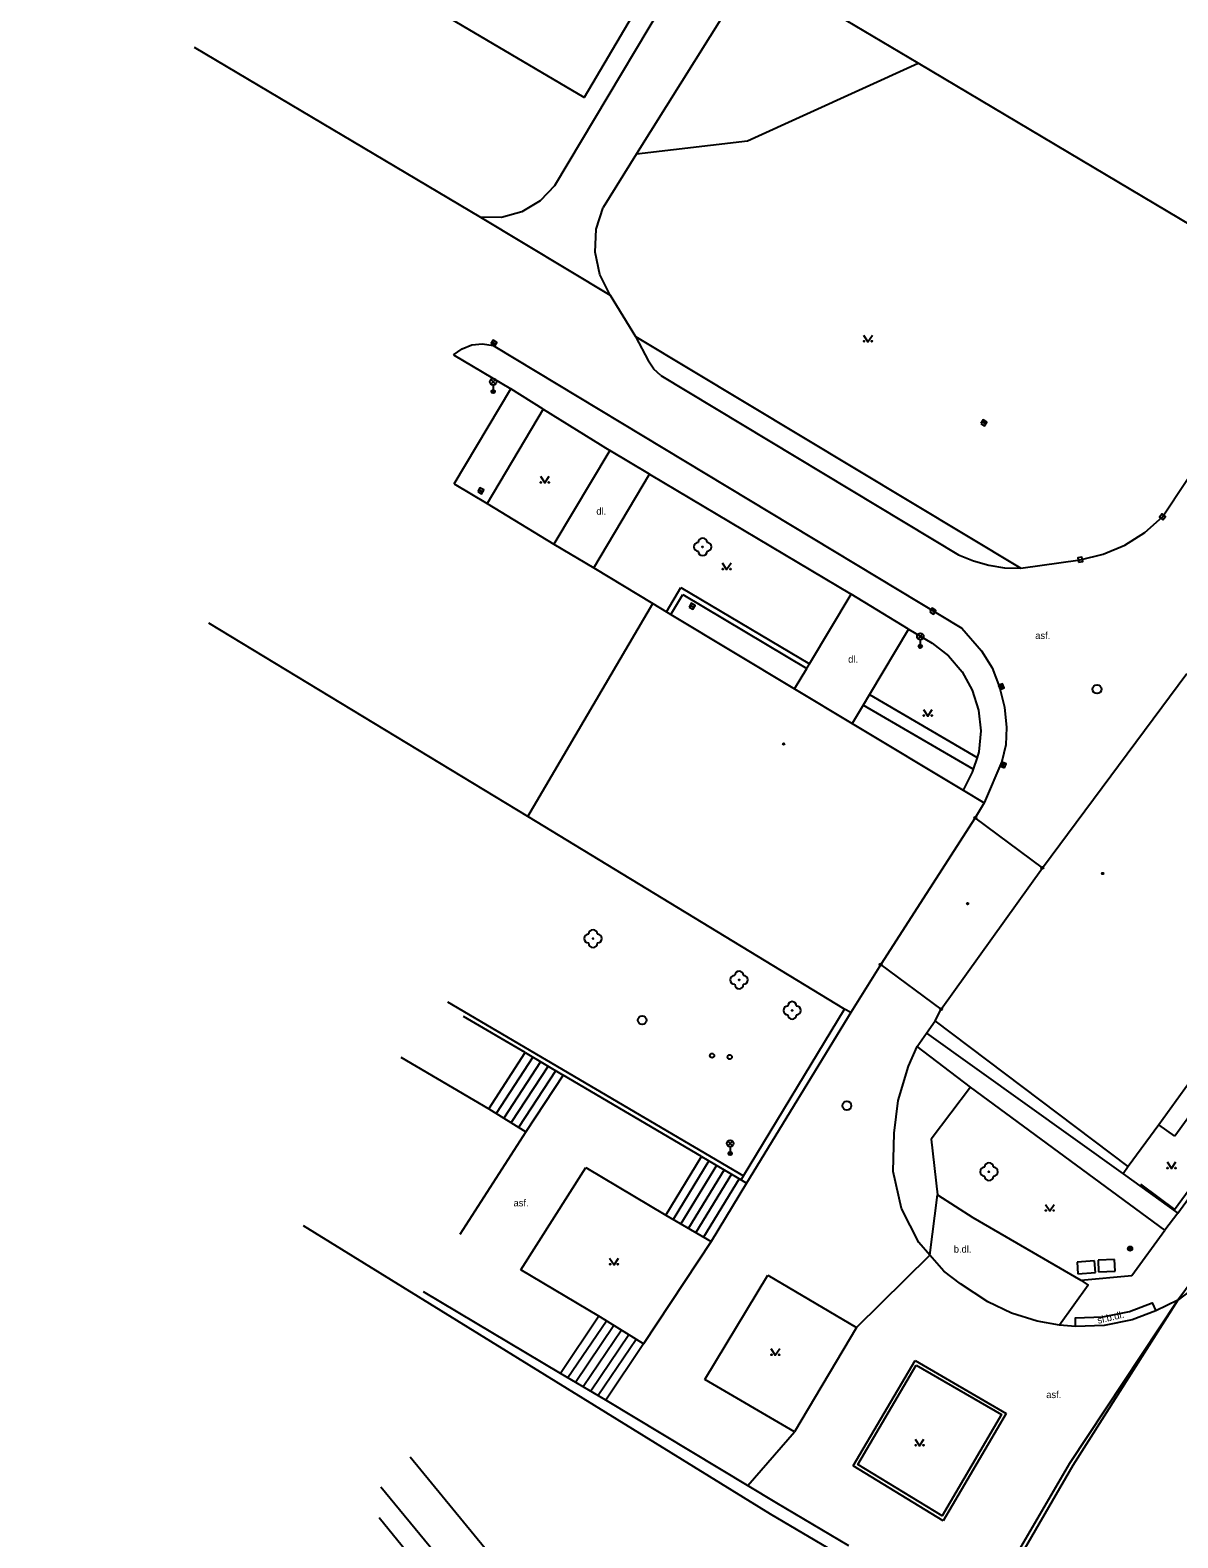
# Model space of a CAD drawing. Extents: x -599770 to -598493, y -1162076 to -1159209.
# Drawn here: x -599197.2 to -599131.7, y -1159691.3 to -1159605.2 of the extents above; entities that cross this region are included whole.
import ezdxf

# ---------------------------------------------------------------- set-up
doc = ezdxf.new("R2010")
doc.units = 0
doc.layers.add('Podklad', color=7, linetype='Continuous')

msp = doc.modelspace()

# ---------------------------------------------------------------- linework, layer by layer
at = {"layer": 'Podklad'}
for p, q in [((-599170.816, -1159623.024), (-599170.604, -1159623.156)), ((-599170.883, -1159625.42), (-599170.618, -1159625.155)), ((-599170.883, -1159625.155), (-599170.618, -1159625.42)), ((-599170.75, -1159625.475), (-599170.75, -1159625.85)), ((-599142.835, -1159627.561), (-599142.625, -1159627.699)), ((-599171.569, -1159631.449), (-599171.351, -1159631.571)), ((-599132.611, -1159633.095), (-599132.449, -1159632.905)), ((-599137.353, -1159635.472), (-599137.107, -1159635.428)), ((-599159.498, -1159638.048), (-599159.282, -1159638.172)), ((-599145.745, -1159638.321), (-599145.535, -1159638.459)), ((-599146.492, -1159639.97), (-599146.227, -1159639.705)), ((-599146.492, -1159639.705), (-599146.227, -1159639.97)), ((-599146.36, -1159640.025), (-599146.36, -1159640.4)), ((-599141.775, -1159642.584), (-599141.685, -1159642.816)), ((-599141.667, -1159647.296), (-599141.573, -1159647.064)), ((-599157.352, -1159668.93), (-599157.087, -1159668.665)), ((-599157.352, -1159668.665), (-599157.087, -1159668.93)), ((-599157.22, -1159668.985), (-599157.22, -1159669.36))]:
    msp.add_line(p, q, dxfattribs=at)
for points in [[(-599158.8, -1159599.94), (-599159.83, -1159599.33), (-599165.55, -1159609.06), (-599197.19, -1159590.4), (-599186.84, -1159572.64)], [(-599167.23, -1159614.09), (-599158.8, -1159599.94)], [(-599155.88, -1159601.6), (-599162.562, -1159612.281), (-599164.47, -1159615.33)], [(-599130.79, -1159616.42), (-599146.483, -1159607.093), (-599154.7, -1159602.21)], [(-599187.82, -1159606.18), (-599171.48, -1159615.89)], [(-599162.562, -1159612.281), (-599156.223, -1159611.535), (-599146.483, -1159607.093)], [(-599167.23, -1159614.09), (-599168.07, -1159614.96), (-599169.11, -1159615.58), (-599170.27, -1159615.9), (-599171.48, -1159615.89)], [(-599164.07, -1159620.34), (-599164.66, -1159619.17), (-599164.93, -1159617.89), (-599164.87, -1159616.58), (-599164.47, -1159615.33)], [(-599171.48, -1159615.89), (-599164.07, -1159620.34)], [(-599164.07, -1159620.34), (-599162.62, -1159622.71)], [(-599132.53, -1159633), (-599124.27, -1159620.56)], [(-599173.01, -1159623.76), (-599172.52, -1159623.4), (-599171.96, -1159623.18), (-599171.36, -1159623.12), (-599170.76, -1159623.21)], [(-599170.76, -1159623.21), (-599143.99, -1159639.36)], [(-599162.62, -1159622.71), (-599140.63, -1159635.94)], [(-599162.62, -1159622.71), (-599161.88, -1159624.12)], [(-599149.6, -1159622.625), (-599149.35, -1159623), (-599149.1, -1159622.625)], [(-599173.01, -1159623.76), (-599169.75, -1159625.69)], [(-599161.18, -1159624.93), (-599161.58, -1159624.57), (-599161.88, -1159624.12)], [(-599161.18, -1159624.93), (-599144.18, -1159635.17)], [(-599172.98, -1159631.11), (-599169.75, -1159625.69)], [(-599167.9, -1159626.85), (-599169.75, -1159625.69)], [(-599167.9, -1159626.85), (-599171.09, -1159632.25)], [(-599167.9, -1159626.85), (-599164.09, -1159629.21), (-599167.28, -1159634.56)], [(-599161.82, -1159630.57), (-599164.09, -1159629.21)], [(-599168.05, -1159630.685), (-599167.8, -1159631.06), (-599167.55, -1159630.685)], [(-599165.01, -1159635.92), (-599161.82, -1159630.57), (-599150.31, -1159637.41)], [(-599172.98, -1159631.11), (-599171.09, -1159632.25)], [(-599171.09, -1159632.25), (-599167.28, -1159634.56)], [(-599137.23, -1159635.45), (-599135.92, -1159635.14), (-599134.68, -1159634.62), (-599133.54, -1159633.9), (-599132.53, -1159633)], [(-599167.28, -1159634.56), (-599165.01, -1159635.92)], [(-599144.18, -1159635.17), (-599143.33, -1159635.52), (-599142.45, -1159635.76), (-599141.55, -1159635.91), (-599140.63, -1159635.94)], [(-599165.01, -1159635.92), (-599161.63, -1159637.96)], [(-599157.67, -1159635.635), (-599157.42, -1159636.01), (-599157.17, -1159635.635)], [(-599140.63, -1159635.94), (-599137.23, -1159635.45)], [(-599160.86, -1159638.42), (-599160.03, -1159637.03)], [(-599160.61, -1159638.58), (-599159.93, -1159637.44)], [(-599160.03, -1159637.03), (-599152.69, -1159641.4)], [(-599159.93, -1159637.44), (-599152.84, -1159641.66)], [(-599152.69, -1159641.4), (-599150.31, -1159637.41)], [(-599147.04, -1159639.41), (-599150.31, -1159637.41)], [(-599168.77, -1159650.12), (-599161.63, -1159637.96)], [(-599161.63, -1159637.96), (-599160.86, -1159638.42)], [(-599160.86, -1159638.42), (-599160.61, -1159638.58)], [(-599160.61, -1159638.58), (-599153.54, -1159642.83)], [(-599168.77, -1159650.12), (-599186.99, -1159639.08)], [(-599147.04, -1159639.41), (-599149.269, -1159643.153), (-599149.626, -1159643.752), (-599150.25, -1159644.8)], [(-599147.04, -1159639.41), (-599145.69, -1159640.21)], [(-599143.99, -1159639.36), (-599142.86, -1159640.66)], [(-599145.69, -1159640.21), (-599144.75, -1159640.95), (-599143.98, -1159641.86), (-599143.4, -1159642.9), (-599143.04, -1159644.04), (-599142.91, -1159645.23), (-599143.01, -1159646.42), (-599143.118, -1159646.745), (-599143.341, -1159647.413), (-599143.4, -1159647.59), (-599143.91, -1159648.62)], [(-599142.86, -1159640.66), (-599142.26, -1159641.63), (-599141.84, -1159642.73)], [(-599153.54, -1159642.83), (-599152.84, -1159641.66)], [(-599152.84, -1159641.66), (-599152.69, -1159641.4)], [(-599139.39, -1159653.05), (-599131.14, -1159641.95)], [(-599153.54, -1159642.83), (-599150.25, -1159644.8)], [(-599141.84, -1159642.73), (-599141.55, -1159643.88), (-599141.44, -1159645.04)], [(-599143.341, -1159647.413), (-599149.626, -1159643.752)], [(-599149.269, -1159643.153), (-599143.118, -1159646.745)], [(-599146.18, -1159644.005), (-599145.93, -1159644.38), (-599145.68, -1159644.005)], [(-599150.25, -1159644.8), (-599143.91, -1159648.62)], [(-599141.44, -1159645.04), (-599141.47, -1159646.02), (-599141.7, -1159646.97)], [(-599141.7, -1159646.97), (-599142.71, -1159649.33)], [(-599143.91, -1159648.62), (-599142.71, -1159649.33)], [(-599109.93, -1159648.46), (-599115.08, -1159655.25), (-599120.16, -1159662.25), (-599131.66, -1159677.74)], [(-599142.71, -1159649.33), (-599143.22, -1159650.19)], [(-599150.68, -1159661.11), (-599168.77, -1159650.12)], [(-599143.22, -1159650.19), (-599148.62, -1159658.57)], [(-599139.39, -1159653.05), (-599143.22, -1159650.19)], [(-599145.17, -1159661.12), (-599139.39, -1159653.05)], [(-599126.06, -1159658.47), (-599132.74, -1159667.73)], [(-599148.62, -1159658.57), (-599150.33, -1159661.3)], [(-599145.17, -1159661.12), (-599148.62, -1159658.57)], [(-599173.35, -1159660.7), (-599156.46, -1159670.63)], [(-599168.92, -1159663.6), (-599172.44, -1159661.53)], [(-599156.46, -1159670.63), (-599150.68, -1159661.11)], [(-599150.33, -1159661.3), (-599156.28, -1159671.05)], [(-599150.33, -1159661.3), (-599150.68, -1159661.11)], [(-599146, -1159662.48), (-599145.52, -1159661.78)], [(-599145.52, -1159661.78), (-599145.17, -1159661.12)], [(-599134.49, -1159670.11), (-599145.52, -1159661.78)], [(-599146.54, -1159663.25), (-599146, -1159662.48)], [(-599146, -1159662.48), (-599134.786, -1159670.519), (-599131.66, -1159672.76)], [(-599171, -1159666.81), (-599168.92, -1159663.6)], [(-599168.92, -1159663.6), (-599166.75, -1159664.88)], [(-599147.86, -1159668.2), (-599147.63, -1159666.33), (-599147.04, -1159664.38), (-599146.54, -1159663.25)], [(-599143.49, -1159665.57), (-599146.54, -1159663.25)], [(-599176.03, -1159663.86), (-599171, -1159666.81)], [(-599168.48, -1159663.86), (-599170.58, -1159667.07)], [(-599168.05, -1159664.12), (-599170.15, -1159667.34)], [(-599167.61, -1159664.37), (-599169.73, -1159667.6)], [(-599167.18, -1159664.63), (-599169.3, -1159667.87)], [(-599166.75, -1159664.88), (-599168.88, -1159668.13)], [(-599158.86, -1159669.53), (-599166.75, -1159664.88)], [(-599133.79, -1159671.11), (-599131.84, -1159672.55), (-599127.34, -1159666.41), (-599128.93, -1159665.3)], [(-599129.32, -1159664.9), (-599131.82, -1159668.37)], [(-599143.49, -1159665.57), (-599145.75, -1159668.55)], [(-599132.4, -1159673.74), (-599143.49, -1159665.57)], [(-599171, -1159666.81), (-599168.88, -1159668.13)], [(-599131.66, -1159672.76), (-599127.1, -1159666.5)], [(-599132.74, -1159667.73), (-599134.49, -1159670.11)], [(-599131.82, -1159668.37), (-599132.74, -1159667.73)], [(-599168.88, -1159668.13), (-599172.65, -1159673.98)], [(-599138.42, -1159679.16), (-599139.69, -1159678.93), (-599141.15, -1159678.48), (-599142.5, -1159677.83), (-599144.06, -1159676.81), (-599145.01, -1159676.09), (-599145.81, -1159675.17), (-599146.44, -1159674.45), (-599147.43, -1159672.51), (-599147.92, -1159670.38), (-599147.86, -1159668.2)], [(-599145.75, -1159668.55), (-599145.37, -1159671.72)], [(-599160.9, -1159672.88), (-599158.86, -1159669.53)], [(-599158.86, -1159669.53), (-599156.59, -1159670.87)], [(-599169.18, -1159676), (-599165.46, -1159670.17)], [(-599165.46, -1159670.17), (-599160.9, -1159672.88)], [(-599158.43, -1159669.78), (-599160.47, -1159673.13)], [(-599158, -1159670.04), (-599160.04, -1159673.38)], [(-599157.57, -1159670.29), (-599159.6, -1159673.63)], [(-599157.14, -1159670.55), (-599159.17, -1159673.88)], [(-599134.49, -1159670.11), (-599134.786, -1159670.519)], [(-599132.27, -1159669.845), (-599132.02, -1159670.22), (-599131.77, -1159669.845)], [(-599156.71, -1159670.8), (-599158.74, -1159674.13)], [(-599156.28, -1159671.05), (-599158.3, -1159674.38)], [(-599156.59, -1159670.87), (-599156.46, -1159670.63)], [(-599156.59, -1159670.87), (-599156.28, -1159671.05)], [(-599150, -1159679.29), (-599145.81, -1159675.17), (-599145.37, -1159671.72)], [(-599145.37, -1159671.72), (-599143.37, -1159673.01), (-599137.2, -1159676.59)], [(-599139.22, -1159672.265), (-599138.97, -1159672.64), (-599138.72, -1159672.265)], [(-599160.9, -1159672.88), (-599158.3, -1159674.38)], [(-599131.66, -1159672.76), (-599132.4, -1159673.74)], [(-599181.61, -1159673.47), (-599154.93, -1159689.94), (-599150.89, -1159692.32)], [(-599134.28, -1159676.33), (-599132.4, -1159673.74)], [(-599158.3, -1159674.38), (-599162.16, -1159680.24)], [(-599164.1, -1159675.335), (-599163.85, -1159675.71), (-599163.6, -1159675.335)], [(-599136.41, -1159675.49), (-599137.41, -1159675.56)], [(-599136.41, -1159675.49), (-599137.41, -1159675.56)], [(-599137.41, -1159675.56), (-599137.36, -1159676.23)], [(-599137.41, -1159675.56), (-599137.36, -1159676.23)], [(-599136.36, -1159676.16), (-599136.41, -1159675.49)], [(-599136.36, -1159676.16), (-599136.41, -1159675.49)], [(-599135.27, -1159675.42), (-599136.21, -1159675.46)], [(-599135.27, -1159675.42), (-599136.21, -1159675.46)], [(-599136.21, -1159675.46), (-599136.18, -1159676.12)], [(-599136.21, -1159675.46), (-599136.18, -1159676.12)], [(-599135.24, -1159676.08), (-599135.27, -1159675.42)], [(-599135.24, -1159676.08), (-599135.27, -1159675.42)], [(-599164.71, -1159678.66), (-599169.18, -1159676)], [(-599158.67, -1159682.26), (-599155.06, -1159676.31)], [(-599155.06, -1159676.31), (-599150, -1159679.29)], [(-599137.2, -1159676.59), (-599136.77, -1159676.88), (-599138.42, -1159679.16)], [(-599137.36, -1159676.23), (-599136.36, -1159676.16)], [(-599137.36, -1159676.23), (-599136.36, -1159676.16)], [(-599137.2, -1159676.59), (-599134.28, -1159676.33)], [(-599136.18, -1159676.12), (-599135.24, -1159676.08)], [(-599136.18, -1159676.12), (-599135.24, -1159676.08)], [(-599129.78, -1159676), (-599130.61, -1159676.93), (-599131.66, -1159677.74)], [(-599166.91, -1159681.92), (-599174.72, -1159677.26)], [(-599131.66, -1159677.74), (-599137.65, -1159687.17), (-599146.13, -1159701.8), (-599146.5, -1159702.64)], [(-599146.35, -1159701.66), (-599137.83, -1159687.05), (-599131.66, -1159677.74)], [(-599137.49, -1159679.24), (-599137.49, -1159678.74), (-599135.94, -1159678.68), (-599134.41, -1159678.38), (-599133.13, -1159677.89), (-599132.92, -1159678.35)], [(-599131.66, -1159677.74), (-599132.92, -1159678.35)], [(-599164.71, -1159678.66), (-599166.91, -1159681.92)], [(-599164.28, -1159678.93), (-599166.48, -1159682.17)], [(-599164.63, -1159678.71), (-599164.71, -1159678.66)], [(-599162.16, -1159680.24), (-599164.63, -1159678.71)], [(-599137.49, -1159679.24), (-599138.42, -1159679.16)], [(-599132.92, -1159678.35), (-599134.27, -1159678.86), (-599135.87, -1159679.19), (-599137.49, -1159679.24)], [(-599163.86, -1159679.19), (-599166.05, -1159682.43)], [(-599163.43, -1159679.45), (-599165.61, -1159682.68)], [(-599163.01, -1159679.72), (-599165.18, -1159682.93)], [(-599162.58, -1159679.98), (-599164.75, -1159683.19)], [(-599150, -1159679.29), (-599153.54, -1159685.25)], [(-599162.16, -1159680.24), (-599164.32, -1159683.44)], [(-599154.89, -1159680.505), (-599154.64, -1159680.88), (-599154.39, -1159680.505)], [(-599150.2, -1159687.2), (-599146.66, -1159681.18)], [(-599146.59, -1159681.45), (-599141.72, -1159684.27), (-599145.12, -1159690.05), (-599149.93, -1159687.13), (-599146.59, -1159681.45)], [(-599146.66, -1159681.18), (-599141.45, -1159684.2)], [(-599164.32, -1159683.44), (-599166.91, -1159681.92)], [(-599153.54, -1159685.25), (-599158.67, -1159682.26)], [(-599150.45, -1159691.76), (-599154.55, -1159689.33), (-599164.32, -1159683.44)], [(-599141.45, -1159684.2), (-599145.05, -1159690.33)], [(-599156.209, -1159688.33), (-599153.54, -1159685.25)], [(-599146.65, -1159685.675), (-599146.4, -1159686.05), (-599146.15, -1159685.675)], [(-599175.49, -1159686.68), (-599166.19, -1159698.03)], [(-599145.05, -1159690.33), (-599150.2, -1159687.2)], [(-599177.17, -1159688.39), (-599168.62, -1159698.78)], [(-599177.27, -1159690.15), (-599170.26, -1159698.78)]]:
    msp.add_lwpolyline(points, dxfattribs=at)
for points in [[(-599170.882, -1159623.13), (-599170.67, -1159623.262), (-599170.538, -1159623.05), (-599170.75, -1159622.918)], [(-599142.903, -1159627.666), (-599142.694, -1159627.803), (-599142.557, -1159627.594), (-599142.766, -1159627.457)], [(-599171.63, -1159631.558), (-599171.412, -1159631.68), (-599171.29, -1159631.462), (-599171.508, -1159631.34)], [(-599132.516, -1159633.176), (-599132.354, -1159632.986), (-599132.544, -1159632.824), (-599132.706, -1159633.014)], [(-599137.332, -1159635.595), (-599137.085, -1159635.552), (-599137.128, -1159635.305), (-599137.375, -1159635.348)], [(-599159.561, -1159638.156), (-599159.344, -1159638.281), (-599159.219, -1159638.064), (-599159.436, -1159637.939)], [(-599145.813, -1159638.426), (-599145.604, -1159638.563), (-599145.467, -1159638.354), (-599145.676, -1159638.217)], [(-599141.892, -1159642.629), (-599141.801, -1159642.862), (-599141.568, -1159642.771), (-599141.659, -1159642.538)], [(-599141.552, -1159647.343), (-599141.457, -1159647.112), (-599141.688, -1159647.017), (-599141.783, -1159647.248)]]:
    msp.add_lwpolyline(points, close=True, dxfattribs=at)
for centre, radius in [((-599149.575, -1159622.975), 0.025), ((-599149.125, -1159622.975), 0.025), ((-599170.75, -1159625.288), 0.188), ((-599170.75, -1159625.85), 0.1), ((-599170.75, -1159625.85), 0.0723), ((-599170.75, -1159625.85), 0.0438), ((-599168.025, -1159631.035), 0.025), ((-599167.575, -1159631.035), 0.025), ((-599158.79, -1159634.72), 0.025), ((-599157.645, -1159635.985), 0.025), ((-599157.195, -1159635.985), 0.025), ((-599146.36, -1159639.837), 0.188), ((-599146.36, -1159640.4), 0.1), ((-599146.36, -1159640.4), 0.0723), ((-599146.36, -1159640.4), 0.0438), ((-599136.27, -1159642.85), 0.25), ((-599146.155, -1159644.355), 0.025), ((-599145.705, -1159644.355), 0.025), ((-599154.16, -1159645.97), 0.045), ((-599154.16, -1159645.97), 0.0199), ((-599143.22, -1159650.19), 0.0625), ((-599143.22, -1159650.19), 0.0275), ((-599139.39, -1159653.05), 0.0625), ((-599139.39, -1159653.05), 0.0275), ((-599135.95, -1159653.37), 0.045), ((-599135.95, -1159653.37), 0.0199), ((-599143.66, -1159655.1), 0.045), ((-599143.66, -1159655.1), 0.0199), ((-599165.05, -1159657.09), 0.025), ((-599148.62, -1159658.57), 0.0625), ((-599148.62, -1159658.57), 0.0275), ((-599156.71, -1159659.45), 0.025), ((-599145.17, -1159661.12), 0.0625), ((-599145.17, -1159661.12), 0.0275), ((-599162.24, -1159661.75), 0.25), ((-599153.68, -1159661.19), 0.025), ((-599158.25, -1159663.77), 0.125), ((-599157.24, -1159663.85), 0.125), ((-599150.55, -1159666.63), 0.25), ((-599157.22, -1159668.797), 0.188), ((-599157.22, -1159669.36), 0.1), ((-599157.22, -1159669.36), 0.0723), ((-599157.22, -1159669.36), 0.0438), ((-599142.44, -1159670.4), 0.025), ((-599132.245, -1159670.195), 0.025), ((-599131.795, -1159670.195), 0.025), ((-599139.195, -1159672.615), 0.025), ((-599138.745, -1159672.615), 0.025), ((-599134.38, -1159674.79), 0.125), ((-599134.38, -1159674.79), 0.1), ((-599134.38, -1159674.79), 0.075), ((-599134.38, -1159674.79), 0.05), ((-599134.38, -1159674.79), 0.025), ((-599164.075, -1159675.685), 0.025), ((-599163.625, -1159675.685), 0.025), ((-599154.865, -1159680.855), 0.025), ((-599154.415, -1159680.855), 0.025), ((-599146.625, -1159686.025), 0.025), ((-599146.175, -1159686.025), 0.025)]:
    msp.add_circle(centre, radius, dxfattribs=at)
for centre, start, end in [((-599158.79, -1159634.47), 0, 180), ((-599159.04, -1159634.72), 90, 270), ((-599158.79, -1159634.97), 180, 0), ((-599158.54, -1159634.72), 270, 90), ((-599165.05, -1159656.84), 0, 180), ((-599165.3, -1159657.09), 90, 270), ((-599165.05, -1159657.34), 180, 0), ((-599164.8, -1159657.09), 270, 90), ((-599156.96, -1159659.45), 90, 270), ((-599156.71, -1159659.2), 0, 180), ((-599156.46, -1159659.45), 270, 90), ((-599156.71, -1159659.7), 180, 0), ((-599153.93, -1159661.19), 90, 270), ((-599153.68, -1159660.94), 0, 180), ((-599153.43, -1159661.19), 270, 90), ((-599153.68, -1159661.44), 180, 0), ((-599142.69, -1159670.4), 90, 270), ((-599142.44, -1159670.15), 0, 180), ((-599142.19, -1159670.4), 270, 90), ((-599142.44, -1159670.65), 180, 0)]:
    msp.add_arc(centre, 0.25, start, end, dxfattribs=at)

# ---------------------------------------------------------------- texts
for s, p in [('dl.', (-599164.86, -1159632.88)), ('asf.', (-599139.8, -1159639.98)), ('dl.', (-599150.48, -1159641.33)), ('asf.', (-599169.59, -1159672.38)), ('b.dl.', (-599144.45, -1159675.02)), ('asf.', (-599139.17, -1159683.33))]:
    msp.add_text(s, height=0.4, dxfattribs=at).set_placement(p)
msp.add_text('sl.b.dl.', height=0.4, rotation=13.36, dxfattribs=at).set_placement((-599136.2, -1159679.09))

doc.saveas('drawing.dxf')
